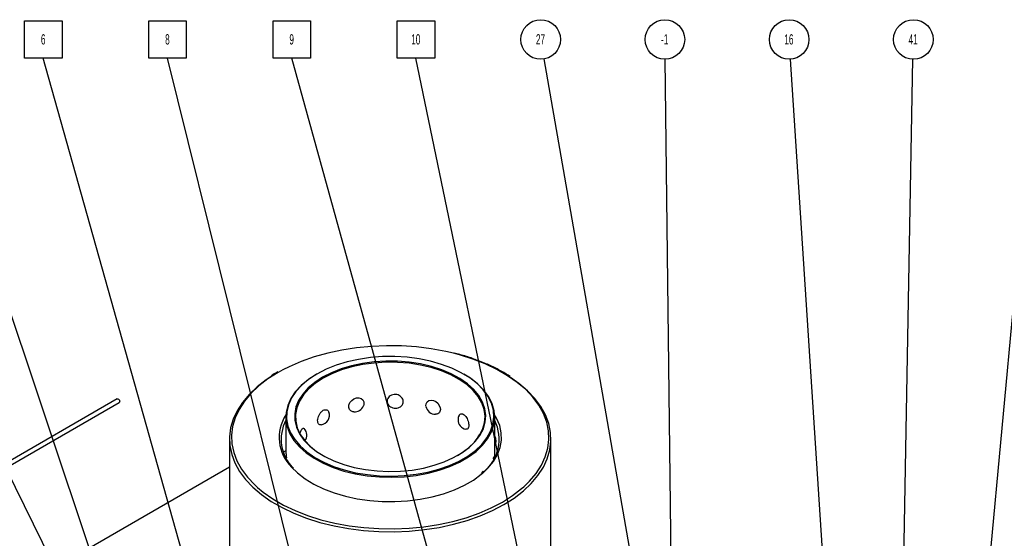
# Model space of a CAD drawing. Header units: inches. Extents: x 220 to 877, y 4 to 174.
# Tile 473 of 656: x 480 to 489, y 163 to 168. Entities that reach past the tile are written whole.
import ezdxf

# ---------------------------------------------------------------- set-up
doc = ezdxf.new("R2010")
doc.units = ezdxf.units.IN
doc.header["$LTSCALE"] = 0.5
doc.header["$MEASUREMENT"] = 0
for name, color, linetype in [('DSS-M-S', 53, 'Continuous'), ('SID-M-S', 105, 'Continuous'), ('SVD-M-S', 8, 'Continuous')]:
    doc.layers.add(name, color=color, linetype=linetype)
doc.styles.add('SLDTEXTSTYLE0', font='TXT', dxfattribs={"width": 0.595745})

msp = doc.modelspace()

# ---------------------------------------------------------------- linework, layer by layer
at = {"layer": 'DSS-M-S', "linetype": 'Continuous', "lineweight": 25}
for p, q in [((482.54244, 164.62587), (482.41041, 164.58884)), ((482.67998, 164.65548), (482.54244, 164.62587)), ((482.82177, 164.67741), (482.67998, 164.65548)), ((482.96652, 164.69146), (482.82177, 164.67741)), ((483.11294, 164.69751), (482.96652, 164.69146)), ((483.25969, 164.69549), (483.11294, 164.69751)), ((483.40544, 164.68543), (483.25969, 164.69549)), ((483.54888, 164.66742), (483.40544, 164.68543)), ((483.6887, 164.64162), (483.54888, 164.66742)), ((483.76511, 164.62381), (483.6887, 164.64162)), ((483.82364, 164.60826), (483.76511, 164.62381)), ((482.28507, 164.54473), (482.16755, 164.49395)), ((482.41041, 164.58884), (482.28507, 164.54473)), ((482.72978, 164.54029), (482.62437, 164.50791)), ((482.84108, 164.56525), (482.72978, 164.54029)), ((482.95671, 164.58243), (482.84108, 164.56525)), ((482.9929, 164.54048), (482.88147, 164.52535)), ((482.99423, 164.52957), (482.88374, 164.51457)), ((483.07505, 164.5916), (482.95671, 164.58243)), ((483.10671, 164.54759), (482.9929, 164.54048)), ((483.10707, 164.53662), (482.99423, 164.52957)), ((483.19444, 164.59262), (483.07505, 164.5916)), ((483.22117, 164.54657), (483.10671, 164.54759)), ((483.22056, 164.53561), (483.10707, 164.53662)), ((483.31319, 164.58548), (483.19444, 164.59262)), ((483.33298, 164.52656), (483.22056, 164.53561)), ((483.33454, 164.53744), (483.22117, 164.54657)), ((483.42966, 164.57029), (483.31319, 164.58548)), ((483.44261, 164.5096), (483.33298, 164.52656)), ((483.44512, 164.52034), (483.33454, 164.53744)), ((483.54219, 164.54724), (483.42966, 164.57029)), ((483.64921, 164.51668), (483.54219, 164.54724)), ((483.95247, 164.56765), (483.82364, 164.60826)), ((484.07403, 164.52015), (483.95247, 164.56765)), ((482.05894, 164.43695), (481.9602, 164.37425)), ((482.05765, 164.44263), (482.04894, 164.43794)), ((482.10662, 164.46332), (482.05894, 164.43695)), ((482.16755, 164.49395), (482.10662, 164.46332)), ((482.52634, 164.46857), (482.43706, 164.4228)), ((482.57799, 164.43472), (482.49222, 164.39096)), ((482.62437, 164.50791), (482.52634, 164.46857)), ((482.67243, 164.47207), (482.57799, 164.43472)), ((482.67647, 164.46174), (482.58283, 164.42471)), ((482.7741, 164.50243), (482.67243, 164.47207)), ((482.77728, 164.49184), (482.67647, 164.46174)), ((482.88147, 164.52535), (482.7741, 164.50243)), ((482.88374, 164.51457), (482.77728, 164.49184)), ((483.54781, 164.48499), (483.44261, 164.5096)), ((483.55121, 164.49552), (483.44512, 164.52034)), ((483.64697, 164.45311), (483.54781, 164.48499)), ((483.65121, 164.46336), (483.55121, 164.49552)), ((483.73859, 164.41443), (483.64697, 164.45311)), ((483.74922, 164.47903), (483.64921, 164.51668)), ((483.74362, 164.42436), (483.65121, 164.46336)), ((483.84081, 164.43481), (483.74922, 164.47903)), ((483.9227, 164.38465), (483.84081, 164.43481)), ((484.18723, 164.4662), (484.07403, 164.52015)), ((484.29102, 164.40628), (484.18723, 164.4662)), ((481.94477, 164.36527), (481.85567, 164.29655)), ((481.9602, 164.37425), (481.87223, 164.30641)), ((481.99228, 164.39695), (481.94477, 164.36527)), ((482.3516, 164.36764), (482.2829, 164.3106)), ((482.35778, 164.37126), (482.28962, 164.31467)), ((482.43149, 164.41958), (482.3516, 164.36764)), ((482.41641, 164.34144), (482.35172, 164.28692)), ((482.43706, 164.4228), (482.35778, 164.37126)), ((482.49222, 164.39096), (482.41641, 164.34144)), ((482.49778, 164.38131), (482.42262, 164.33222)), ((482.58283, 164.42471), (482.49778, 164.38131)), ((483.82128, 164.36955), (483.73859, 164.41443)), ((483.82701, 164.37909), (483.74362, 164.42436)), ((483.89379, 164.31914), (483.82128, 164.36955)), ((483.90014, 164.32825), (483.82701, 164.37909)), ((483.92874, 164.38113), (483.86513, 164.42112)), ((483.99373, 164.32924), (483.9227, 164.38465)), ((484.00033, 164.3253), (483.92874, 164.38113)), ((484.38448, 164.34093), (484.29102, 164.40628)), ((484.40049, 164.33152), (484.31991, 164.38864)), ((484.46676, 164.27075), (484.38448, 164.34093)), ((481.85567, 164.29655), (481.77828, 164.22325)), ((481.87223, 164.30641), (481.79583, 164.23405)), ((482.22637, 164.24928), (482.18281, 164.18453)), ((482.23353, 164.25382), (482.1903, 164.18956)), ((482.2829, 164.3106), (482.22637, 164.24928)), ((482.28962, 164.31467), (482.23353, 164.25382)), ((482.35172, 164.28692), (482.29912, 164.22823)), ((482.35847, 164.27816), (482.30632, 164.21996)), ((482.42262, 164.33222), (482.35847, 164.27816)), ((483.95502, 164.26397), (483.89379, 164.31914)), ((483.9619, 164.27261), (483.90014, 164.32825)), ((484.00404, 164.20487), (483.95502, 164.26397)), ((484.01134, 164.213), (483.9619, 164.27261)), ((484.05292, 164.26938), (483.99373, 164.32924)), ((484.05998, 164.26497), (484.00033, 164.3253)), ((484.09943, 164.2059), (484.05292, 164.26938)), ((484.10685, 164.20099), (484.05998, 164.26497)), ((484.48384, 164.26043), (484.40049, 164.33152)), ((484.53711, 164.19638), (484.46676, 164.27075)), ((484.5551, 164.18509), (484.48384, 164.26043)), ((481.7133, 164.14604), (481.66134, 164.06562)), ((481.73169, 164.15783), (481.68039, 164.07843)), ((481.77828, 164.22325), (481.7133, 164.14604)), ((481.79583, 164.23405), (481.73169, 164.15783)), ((482.18281, 164.18453), (482.15281, 164.11725)), ((482.1903, 164.18956), (482.16054, 164.12281)), ((482.25942, 164.16625), (482.23321, 164.10192)), ((482.26696, 164.15851), (482.24097, 164.09472)), ((482.29912, 164.22823), (482.25942, 164.16625)), ((482.30632, 164.21996), (482.26696, 164.15851)), ((482.7485, 164.12037), (482.75817, 164.14407)), ((482.75817, 164.14407), (482.77507, 164.16523)), ((482.77507, 164.16523), (482.797, 164.18101)), ((482.797, 164.18101), (482.82122, 164.18967)), ((482.82122, 164.18967), (482.8451, 164.1906)), ((482.8451, 164.1906), (482.86633, 164.18404)), ((482.86633, 164.18404), (482.88278, 164.17071)), ((482.88278, 164.17071), (482.89247, 164.15189)), ((482.89247, 164.15189), (482.89437, 164.1375)), ((483.49805, 164.13393), (483.50795, 164.15259)), ((483.50795, 164.15259), (483.52499, 164.16503)), ((483.52499, 164.16503), (483.54666, 164.16961)), ((483.54666, 164.16961), (483.57003, 164.16603)), ((483.57003, 164.16603), (483.59249, 164.15506)), ((483.59249, 164.15506), (483.612, 164.13802)), ((484.04011, 164.14274), (484.00404, 164.20487)), ((484.04772, 164.15035), (484.01134, 164.213)), ((484.06268, 164.07853), (484.04011, 164.14274)), ((484.07048, 164.08558), (484.04772, 164.15035)), ((484.13261, 164.13968), (484.09943, 164.2059)), ((484.14029, 164.13426), (484.10685, 164.20099)), ((484.59489, 164.11848), (484.53711, 164.19638)), ((484.61363, 164.10619), (484.5551, 164.18509)), ((481.66134, 164.06562), (481.62286, 163.9827)), ((481.68039, 164.07843), (481.6424, 163.99658)), ((482.13681, 164.0484), (482.13503, 163.97894)), ((482.15281, 164.11725), (482.13681, 164.0484)), ((482.14466, 164.0545), (482.14289, 163.98558)), ((482.16054, 164.12281), (482.14466, 164.0545)), ((482.23321, 164.10192), (482.22089, 164.03622)), ((482.24097, 164.09472), (482.22876, 164.02958)), ((482.74709, 164.09735), (482.7485, 164.12037)), ((482.75379, 164.07781), (482.74709, 164.09735)), ((482.76752, 164.06366), (482.75379, 164.07781)), ((482.78669, 164.05593), (482.76752, 164.06366)), ((482.7955, 164.05559), (482.78669, 164.05593)), ((482.89437, 164.1375), (482.89437, 164.1375)), ((483.4966, 164.11165), (483.49805, 164.13393)), ((483.49783, 164.10753), (483.4966, 164.11165)), ((483.612, 164.13802), (483.62684, 164.11665)), ((483.62684, 164.11665), (483.63545, 164.09312)), ((483.63545, 164.09312), (483.63713, 164.07782)), ((483.63713, 164.07782), (483.63713, 164.07782)), ((484.07141, 164.0132), (484.06268, 164.07853)), ((484.07929, 164.0197), (484.07048, 164.08558)), ((484.15198, 164.07167), (484.13261, 164.13968)), ((484.15981, 164.06571), (484.14029, 164.13426)), ((484.15729, 164.00281), (484.15198, 164.07167)), ((484.16516, 163.99631), (484.15981, 164.06571)), ((484.63959, 164.03776), (484.59489, 164.11848)), ((484.65891, 164.02442), (484.61363, 164.10619)), ((481.62286, 163.9827), (481.5982, 163.89805)), ((481.6424, 163.99658), (481.61806, 163.91301)), ((482.13402, 164.005), (482.13402, 163.67695)), ((482.13503, 163.97894), (482.14749, 163.90985)), ((482.14289, 163.98558), (482.15526, 163.91702)), ((482.22089, 164.03622), (482.22265, 163.97014)), ((482.22265, 163.97014), (482.23847, 163.90469)), ((482.22876, 164.02958), (482.23051, 163.96406)), ((482.23051, 163.96406), (482.24619, 163.89917)), ((484.0547, 163.88855), (484.074, 163.95368)), ((484.06617, 163.94774), (484.07141, 164.0132)), ((484.074, 163.95368), (484.07929, 164.0197)), ((484.14845, 163.93407), (484.15729, 164.00281)), ((484.15625, 163.92704), (484.16516, 163.99631)), ((484.18384, 163.9919), (484.16472, 164.02441)), ((484.16527, 163.61166), (484.16527, 164.005)), ((484.21355, 163.92264), (484.18384, 163.9919)), ((484.67079, 163.95496), (484.63959, 164.03776)), ((484.69052, 163.94055), (484.65891, 164.02442)), ((484.68822, 163.87082), (484.67079, 163.95496)), ((481.5982, 163.89805), (481.58759, 163.81243)), ((481.61806, 163.91301), (481.60759, 163.82849)), ((482.14749, 163.90985), (482.17402, 163.84209)), ((482.15526, 163.91702), (482.18158, 163.84979)), ((482.23847, 163.90469), (482.2681, 163.84086)), ((482.24619, 163.89917), (482.27556, 163.83588)), ((484.0143, 163.82042), (484.04704, 163.88316)), ((484.02168, 163.82527), (484.0547, 163.88855)), ((484.04704, 163.88316), (484.06617, 163.94774)), ((484.08903, 163.8008), (484.12559, 163.86642)), ((484.09637, 163.79273), (484.13322, 163.85886)), ((484.12559, 163.86642), (484.14845, 163.93407)), ((484.13322, 163.85886), (484.15625, 163.92704)), ((484.22939, 163.85188), (484.21355, 163.92264)), ((484.69171, 163.7861), (484.68822, 163.87082)), ((484.70817, 163.85531), (484.69052, 163.94055)), ((481.58715, 163.79096), (481.58715, 162.23423)), ((481.58759, 163.81243), (481.59113, 163.72662)), ((481.60759, 163.82849), (481.61108, 163.74377)), ((482.17402, 163.84209), (482.21424, 163.77662)), ((482.18158, 163.84979), (482.22149, 163.78482)), ((482.21424, 163.77662), (482.26759, 163.71436)), ((482.22149, 163.78482), (482.27443, 163.72304)), ((482.2681, 163.84086), (482.31109, 163.77962)), ((482.27556, 163.83588), (482.31819, 163.77515)), ((482.31109, 163.77962), (482.36679, 163.72188)), ((482.31819, 163.77515), (482.37342, 163.71791)), ((483.91019, 163.70424), (483.96845, 163.76048)), ((483.91669, 163.7081), (483.97545, 163.76482)), ((483.96845, 163.76048), (484.0143, 163.82042)), ((483.97545, 163.76482), (484.02168, 163.82527)), ((484.03928, 163.73814), (484.08903, 163.8008)), ((484.04624, 163.72958), (484.09637, 163.79273)), ((484.21882, 163.70954), (484.23116, 163.78053)), ((484.23116, 163.78053), (484.22939, 163.85188)), ((484.68124, 163.70158), (484.69171, 163.7861)), ((484.7011, 163.68388), (484.71171, 163.7695)), ((484.71171, 163.7695), (484.70817, 163.85531)), ((484.71215, 162.23423), (484.71215, 163.79096)), ((481.59113, 163.72662), (481.60878, 163.64138)), ((481.61108, 163.74377), (481.62851, 163.65963)), ((482.26759, 163.71436), (482.33333, 163.65617)), ((482.27443, 163.72304), (482.33966, 163.66531)), ((482.33966, 163.66531), (482.41626, 163.61243)), ((482.36679, 163.72188), (482.43436, 163.66854)), ((482.37342, 163.71791), (482.43435, 163.66928)), ((482.43436, 163.66854), (482.51277, 163.6204)), ((483.84041, 163.65257), (483.91019, 163.70424)), ((483.84631, 163.65599), (483.91669, 163.7081)), ((483.9032, 163.62515), (483.97705, 163.67932)), ((483.90909, 163.61571), (483.98351, 163.67029)), ((483.97705, 163.67932), (484.03928, 163.73814)), ((483.98351, 163.67029), (484.04624, 163.72958)), ((484.19255, 163.63982), (484.21882, 163.70954)), ((484.6569, 163.61801), (484.68124, 163.70158)), ((484.67644, 163.59923), (484.7011, 163.68388)), ((481.60878, 163.64138), (481.64039, 163.55751)), ((481.62851, 163.65963), (481.65971, 163.57683)), ((481.65971, 163.57683), (481.7044, 163.49611)), ((482.33333, 163.65617), (482.41053, 163.60289)), ((482.41053, 163.60289), (482.4981, 163.55524)), ((482.41626, 163.61243), (482.50315, 163.56516)), ((482.51277, 163.6204), (482.60084, 163.57818)), ((482.60084, 163.57818), (482.69723, 163.54253)), ((483.57684, 163.53471), (483.67508, 163.56863)), ((483.67508, 163.56863), (483.76536, 163.60926)), ((483.72495, 163.53378), (483.81877, 163.57642)), ((483.76536, 163.60926), (483.84631, 163.65599)), ((483.80439, 163.63036), (483.84041, 163.65257)), ((483.81877, 163.57642), (483.9032, 163.62515)), ((483.824, 163.56659), (483.90909, 163.61571)), ((484.09974, 163.50781), (484.15268, 163.57228)), ((484.15268, 163.57228), (484.19255, 163.63982)), ((484.1656, 163.6114), (484.15972, 163.6158)), ((484.61891, 163.53616), (484.6569, 163.61801)), ((484.63796, 163.51631), (484.67644, 163.59923)), ((481.58715, 163.51726), (479.43751, 162.2763)), ((481.64039, 163.55751), (481.68567, 163.47574)), ((481.68567, 163.47574), (481.7442, 163.39684)), ((481.7044, 163.49611), (481.76219, 163.41821)), ((482.19001, 163.51814), (482.24744, 163.46197)), ((482.4981, 163.55524), (482.59482, 163.51391)), ((482.50315, 163.56516), (482.59912, 163.52415)), ((482.59482, 163.51391), (482.69933, 163.47948)), ((482.59912, 163.52415), (482.70282, 163.48998)), ((482.69723, 163.54253), (482.80047, 163.51399)), ((482.69933, 163.47948), (482.81015, 163.45242)), ((482.70282, 163.48998), (482.81279, 163.46313)), ((482.80047, 163.51399), (482.90901, 163.49299)), ((482.90901, 163.49299), (483.0212, 163.47984)), ((483.0212, 163.47984), (483.13533, 163.47476)), ((483.13533, 163.47476), (483.24968, 163.47781)), ((483.24968, 163.47781), (483.36252, 163.48895)), ((483.36252, 163.48895), (483.47212, 163.50802)), ((483.47212, 163.50802), (483.57684, 163.53471)), ((483.51451, 163.46914), (483.62305, 163.49785)), ((483.51736, 163.45847), (483.62675, 163.48741)), ((483.62305, 163.49785), (483.72495, 163.53378)), ((483.62675, 163.48741), (483.72944, 163.52362)), ((483.72944, 163.52362), (483.824, 163.56659)), ((484.05442, 163.47646), (484.03206, 163.45594)), ((484.04532, 163.45635), (484.09974, 163.50781)), ((484.56761, 163.45676), (484.61891, 163.53616)), ((484.58599, 163.43589), (484.63796, 163.51631)), ((481.7442, 163.39684), (481.81546, 163.3215)), ((481.76219, 163.41821), (481.83254, 163.34384)), ((482.24744, 163.46197), (482.32151, 163.40485)), ((482.32151, 163.40485), (482.40638, 163.35298)), ((482.81015, 163.45242), (482.92575, 163.43312)), ((482.81279, 163.46313), (482.92748, 163.44398)), ((482.92575, 163.43312), (483.04449, 163.42184)), ((482.92748, 163.44398), (483.0453, 163.4328)), ((483.04449, 163.42184), (483.1647, 163.41876)), ((483.0453, 163.4328), (483.16458, 163.42973)), ((483.16458, 163.42973), (483.28365, 163.43483)), ((483.1647, 163.41876), (483.2847, 163.4239)), ((483.28365, 163.43483), (483.40085, 163.44803)), ((483.2847, 163.4239), (483.40281, 163.4372)), ((483.40085, 163.44803), (483.51451, 163.46914)), ((483.40281, 163.4372), (483.51736, 163.45847)), ((483.87015, 163.34091), (483.95754, 163.39136)), ((483.95754, 163.39136), (484.03441, 163.44724)), ((484.03441, 163.44724), (484.04532, 163.45635)), ((484.44783, 163.32636), (484.50347, 163.38054)), ((484.50347, 163.38054), (484.56761, 163.45676)), ((484.52102, 163.35868), (484.58599, 163.43589)), ((481.81546, 163.3215), (481.8988, 163.25041)), ((481.83254, 163.34384), (481.85938, 163.31932)), ((481.85938, 163.31932), (481.91481, 163.27366)), ((482.40638, 163.35298), (482.50093, 163.30703)), ((482.50093, 163.30703), (482.60394, 163.2676)), ((483.66844, 163.25882), (483.77336, 163.29654)), ((483.77336, 163.29654), (483.87015, 163.34091)), ((484.3391, 163.24034), (484.42707, 163.30818)), ((484.35452, 163.21666), (484.44363, 163.28538)), ((484.42707, 163.30818), (484.44783, 163.32636)), ((484.44363, 163.28538), (484.52102, 163.35868)), ((481.8988, 163.25041), (481.99347, 163.18422)), ((481.91481, 163.27366), (482.00827, 163.20831)), ((482.00827, 163.20831), (482.11207, 163.14839)), ((482.60394, 163.2676), (482.71407, 163.2352)), ((482.71407, 163.2352), (482.82987, 163.21027)), ((482.82987, 163.21027), (482.94985, 163.19312)), ((482.94985, 163.19312), (483.07242, 163.18397)), ((483.19601, 163.18295), (483.31899, 163.19008)), ((483.31899, 163.19008), (483.43976, 163.20524)), ((483.43976, 163.20524), (483.55675, 163.22826)), ((483.55675, 163.22826), (483.66844, 163.25882)), ((484.24036, 163.17764), (484.3391, 163.24034)), ((484.2545, 163.15315), (484.35452, 163.21666)), ((481.99347, 163.18422), (482.09862, 163.12352)), ((482.09862, 163.12352), (482.21328, 163.06887)), ((482.11207, 163.14839), (482.22526, 163.09444)), ((482.22526, 163.09444), (482.34683, 163.04694)), ((483.07242, 163.18397), (483.19601, 163.18295)), ((484.01423, 163.06986), (484.13174, 163.12064)), ((484.02544, 163.04396), (484.14448, 163.09541)), ((484.13174, 163.12064), (484.24036, 163.17764)), ((484.14448, 163.09541), (484.2545, 163.15315)), ((482.21328, 163.06887), (482.33642, 163.02075)), ((482.33642, 163.02075), (482.46692, 162.97962)), ((482.34683, 163.04694), (482.47566, 163.00633)), ((482.47566, 163.00633), (482.6106, 162.97297)), ((483.75685, 162.98873), (483.88889, 163.02575)), ((483.76473, 162.96178), (483.89848, 162.99929)), ((483.88889, 163.02575), (484.01423, 163.06986)), ((483.89848, 162.99929), (484.02544, 163.04396)), ((482.46692, 162.97962), (482.60361, 162.94582)), ((482.60361, 162.94582), (482.74524, 162.91969)), ((482.6106, 162.97297), (482.75042, 162.94717)), ((482.74524, 162.91969), (482.89054, 162.90144)), ((482.75042, 162.94717), (482.89386, 162.92916)), ((482.89054, 162.90144), (483.03818, 162.89125)), ((482.89386, 162.92916), (483.03961, 162.9191)), ((483.03961, 162.9191), (483.18636, 162.91708)), ((483.18636, 162.91708), (483.33277, 162.92313)), ((483.33277, 162.92313), (483.47753, 162.93718)), ((483.33515, 162.89533), (483.48178, 162.90957)), ((483.47753, 162.93718), (483.61932, 162.95911)), ((483.48178, 162.90957), (483.62541, 162.93178)), ((483.61932, 162.95911), (483.75685, 162.98873)), ((483.62541, 162.93178), (483.76473, 162.96178)), ((483.03818, 162.89125), (483.18683, 162.88921)), ((483.18683, 162.88921), (483.33515, 162.89533))]:
    msp.add_line(p, q, dxfattribs=at)
for centre, radius, start, end in [((482.46464, 164.02157), 0.09375, 278.606081, 18.981085), ((482.80248, 164.14823), 0.09375, 265.671079, 338.257165), ((483.58945, 164.12442), 0.09375, 190.441116, 270.403364), ((482.47435, 163.80543), 0.40421, 147.199075, 225.296462), ((482.48514, 163.78903), 0.3955, 152.145563, 225.494155), ((483.90251, 163.97807), 0.09375, 153.650393, 180), ((483.90251, 163.97807), 0.09375, 180, 258.486581), ((483.80064, 163.78841), 0.40787, 308.134499, 26.617381), ((482.24524, 163.82654), 0.09375, 324.101959, 44.134105), ((484.08539, 163.77087), 0.09375, 131.159296, 167.462039), ((484.08539, 163.77087), 0.09375, 328.440794, 31.559206), ((482.18223, 163.59686), 0.09375, 121.146406, 138.482154)]:
    msp.add_arc(centre, radius, start, end, dxfattribs=at)
for points, knots in [([(484.00267, 164.5532), (483.98517, 164.56005), (483.9291, 164.58199), (483.85112, 164.60634), (483.78918, 164.62127), (483.77017, 164.62585)], [0, 0, 0, 0, 0.2392467, 0.7666139, 1, 1, 1, 1]), ([(484.31457, 164.39726), (484.30213, 164.40571), (484.25936, 164.43475), (484.17642, 164.47889), (484.08479, 164.52275), (484.02411, 164.54525), (484.00267, 164.5532)], [0, 0, 0, 0, 0.1387881, 0.4770122, 0.8152215, 1, 1, 1, 1]), ([(482.04894, 164.43794), (482.03135, 164.42798), (482.01323, 164.41772), (481.99702, 164.40644), (481.99655, 164.40611)], [0, 0, 0, 0, 0.9708202, 1, 1, 1, 1]), ([(483.27674, 164.15323), (483.27584, 164.14573), (483.27405, 164.13072), (483.26004, 164.11165), (483.23942, 164.0979), (483.21406, 164.09091), (483.18733, 164.09101), (483.16203, 164.09788), (483.14061, 164.11082), (483.1252, 164.12884), (483.11766, 164.15045), (483.11924, 164.17344), (483.13008, 164.19497), (483.14892, 164.21212), (483.17323, 164.22254), (483.19988, 164.2251), (483.22587, 164.21984), (483.24871, 164.20759), (483.26605, 164.18973), (483.27538, 164.17059), (483.27635, 164.1582), (483.27674, 164.15323)], [0, 0, 0, 0, 0.05522489, 0.11047042, 0.16521401, 0.2186361, 0.27079818, 0.32237312, 0.37429046, 0.42728566, 0.48160002, 0.53692253, 0.59254613, 0.64762801, 0.70150336, 0.7540234, 0.805689, 0.85739802, 0.9099917, 0.96388932, 1, 1, 1, 1]), ([(482.47854, 163.92962), (482.47679, 163.92914), (482.46925, 163.92705), (482.45861, 163.93121), (482.44839, 163.94223), (482.44358, 163.96078), (482.44458, 163.9844), (482.4516, 164.01053), (482.46401, 164.0357), (482.48048, 164.05661), (482.49909, 164.07079), (482.51787, 164.07707), (482.53461, 164.07489), (482.5472, 164.06632), (482.55095, 164.05617), (482.55256, 164.05183)], [0, 0, 0, 0, 0.0242384, 0.1050409, 0.187521, 0.2720542, 0.3581564, 0.4447272, 0.5304549, 0.6143049, 0.6960454, 0.7764561, 0.8569344, 0.9387896, 1, 1, 1, 1]), ([(482.89437, 164.1375), (482.89424, 164.12966), (482.8941, 164.12149), (482.88958, 164.11385), (482.88941, 164.11355)], [0, 0, 0, 0, 0.96049897, 1, 1, 1, 1]), ([(483.63713, 164.07782), (483.63637, 164.0705), (483.63486, 164.05587), (483.6227, 164.04026), (483.60734, 164.03148), (483.59494, 164.03155), (483.59024, 164.03157)], [0, 0, 0, 0, 0.2779781, 0.5560601, 0.8316156, 1, 1, 1, 1]), ([(483.8194, 164.01923), (483.82032, 164.02164), (483.82343, 164.02982), (483.83453, 164.03608), (483.85032, 164.03644), (483.86744, 164.02768), (483.88347, 164.01164), (483.89711, 163.99001), (483.90717, 163.96511), (483.91247, 163.9422), (483.91301, 163.92943), (483.91323, 163.92431)], [0, 0, 0, 0, 0.0534383, 0.1813998, 0.3065584, 0.4285684, 0.5485934, 0.6687194, 0.7909005, 0.9161108, 1, 1, 1, 1]), ([(482.27499, 163.84964), (482.27681, 163.85568), (482.28102, 163.86963), (482.28966, 163.88543), (482.29926, 163.89494), (482.30722, 163.8969), (482.31065, 163.89266), (482.31182, 163.89121)], [0, 0, 0, 0, 0.1796181, 0.4152573, 0.647063, 0.8790635, 1, 1, 1, 1]), ([(483.91323, 163.92431), (483.91274, 163.91714), (483.91174, 163.9028), (483.90362, 163.88977), (483.89403, 163.8842), (483.88636, 163.88645), (483.88398, 163.88715)], [0, 0, 0, 0, 0.29094612, 0.58200095, 0.87041139, 1, 1, 1, 1]), ([(482.13408, 163.67663), (482.13412, 163.67629), (482.13422, 163.67553), (482.13524, 163.66343), (482.13708, 163.64352), (482.13898, 163.6239), (482.1399, 163.61164), (482.14011, 163.60882)], [0, 0, 0, 0, 0.19583786, 0.43739675, 0.68216957, 0.92714849, 1, 1, 1, 1]), ([(484.15119, 163.59418), (484.15167, 163.59623), (484.15376, 163.60522), (484.15672, 163.613), (484.159, 163.61797), (484.15962, 163.61579), (484.15963, 163.61574)], [0, 0, 0, 0, 0.127231, 0.5584256, 0.9899832, 1, 1, 1, 1])]:
    msp.add_open_spline(points, degree=3, knots=knots, dxfattribs=at)
at = {"layer": 'SID-M-S'}
for p, q in [((479.59515, 167.49355), (479.59515, 167.85809)), ((479.59515, 167.85809), (479.95969, 167.85809)), ((479.95969, 167.85809), (479.95969, 167.49355)), ((480.80269, 167.49355), (480.80269, 167.85809)), ((480.80269, 167.85809), (481.16722, 167.85809)), ((481.16722, 167.85809), (481.16722, 167.49355)), ((482.01022, 167.49355), (482.01022, 167.85809)), ((482.01022, 167.85809), (482.37476, 167.85809)), ((482.37476, 167.85809), (482.37476, 167.49355)), ((483.21775, 167.49355), (483.21775, 167.85809)), ((483.21775, 167.85809), (483.58229, 167.85809)), ((483.58229, 167.85809), (483.58229, 167.49355)), ((481.41301, 159.44979), (477.44286, 167.50328)), ((480.31622, 162.45051), (478.63087, 167.49337)), ((479.95969, 167.49355), (479.59515, 167.49355)), ((482.39287, 158.18339), (479.77742, 167.49522)), ((481.16722, 167.49355), (480.80269, 167.49355)), ((483.24464, 158.38164), (480.98496, 167.49522)), ((482.37476, 167.49355), (482.01022, 167.49355)), ((485.08748, 157.01972), (482.19249, 167.49522)), ((483.58229, 167.49355), (483.21775, 167.49355)), ((485.62574, 156.76831), (483.40002, 167.49522)), ((485.61891, 161.90757), (484.64518, 167.48631)), ((485.9431, 157.37699), (485.82194, 167.48346)), ((487.82597, 155.43819), (487.0397, 167.48386)), ((487.99438, 154.47547), (488.2312, 167.48348)), ((488.29511, 155.18709), (489.42912, 167.48426))]:
    msp.add_line(p, q, dxfattribs=at)
for centre in [(484.61211, 167.67582), (485.81964, 167.67582), (487.02717, 167.67582), (488.2347, 167.67582)]:
    msp.add_circle(centre, 0.19237, dxfattribs=at)
at = {"layer": 'SVD-M-S', "linetype": 'Continuous', "lineweight": 25}
for p, q in [((480.49542, 164.181), (475.33566, 161.20234)), ((475.35616, 161.16683), (480.51591, 164.1455)), ((480.49542, 164.181), (480.49669, 164.18158)), ((480.49669, 164.18158), (480.50173, 164.18163)), ((480.50173, 164.18163), (480.50737, 164.17889)), ((480.50737, 164.17889), (480.51275, 164.17377)), ((480.51275, 164.17377), (480.51705, 164.16704)), ((480.51831, 164.14777), (480.51591, 164.1455)), ((480.51705, 164.16704), (480.51962, 164.15974)), ((480.52006, 164.15297), (480.51831, 164.14777)), ((480.51962, 164.15974), (480.52006, 164.15297))]:
    msp.add_line(p, q, dxfattribs=at)

# ---------------------------------------------------------------- texts
at = {"layer": 'SID-M-S', "char_height": 0.1, "attachment_point": 2, "style": 'SLDTEXTSTYLE0'}
for s, insert in [('6', (479.77642, 167.72692)), ('8', (480.98395, 167.72692)), ('9', (482.19148, 167.72692)), ('10', (483.398, 167.72692)), ('27', (484.61009, 167.72692)), ('-1', (485.81835, 167.72692)), ('16', (487.02515, 167.72692)), ('41', (488.23269, 167.72692))]:
    msp.add_mtext(s, dxfattribs=dict(at, insert=insert))

doc.saveas('drawing.dxf')
